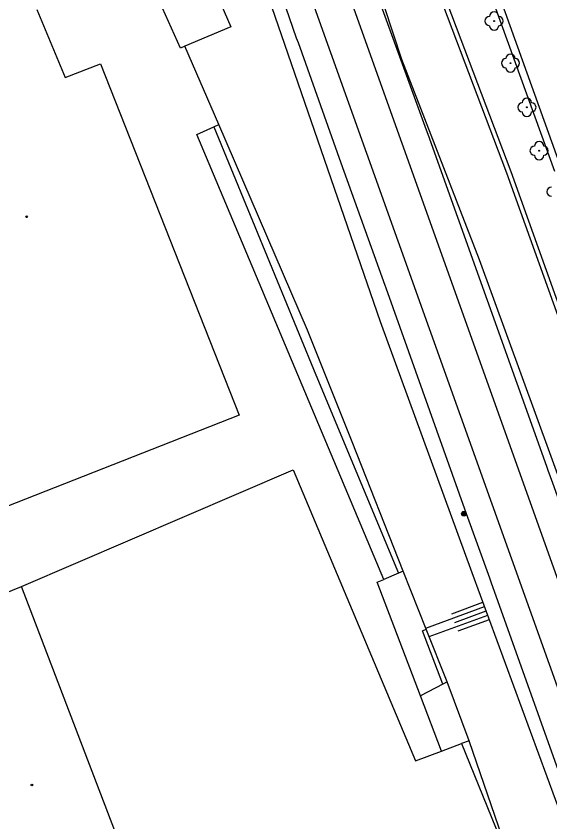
# Model space of a CAD drawing. Extents: x -596229 to -595156, y -1161237 to -1159376.
# Drawn here: x -596092.1 to -596033.8, y -1160795.3 to -1160707.1 of the extents above; entities that cross this region are included whole.
import ezdxf

# ---------------------------------------------------------------- set-up
doc = ezdxf.new("R2010")
doc.units = 0
for name, color, linetype in [('Level 22', 7, 'Continuous'), ('Level 25', 7, 'Continuous'), ('Level 39', 7, 'Continuous'), ('TM - budovy zdene_ betonove - VP', 7, 'Continuous'), ('TM - CD - osa koleji', 7, 'Continuous'), ('TM - chodniky - VP', 7, 'Continuous'), ('TM - horni hrana svahu', 7, 'Continuous'), ('TM - komunikace - VP', 7, 'Continuous'), ('TM - letecke snimky - pomocna linie', 7, 'Continuous'), ('TM - plot nerozliseny - VP', 7, 'Continuous'), ('TM - rozhrani ploch obecne - VP', 7, 'Continuous'), ('TM - srafovani', 7, 'Continuous'), ('TM - zed operna - VP', 7, 'Continuous')]:
    doc.layers.add(name, color=color, linetype=linetype)

msp = doc.modelspace()

# ---------------------------------------------------------------- linework, layer by layer
at = {"layer": 'Level 22'}
for centre in [(-596039.89, -1160707.68), (-596038.1, -1160712.28), (-596036.31, -1160717.11), (-596034.97, -1160721.86)]:
    msp.add_circle(centre, 0.05, dxfattribs=at)
for centre, start, end in [((-596039.89, -1160707.18), 0, 180), ((-596040.39, -1160707.68), 90, 270), ((-596039.39, -1160707.68), 270, 90), ((-596039.89, -1160708.18), 180, 0), ((-596038.1, -1160711.78), 0, 180), ((-596038.6, -1160712.28), 90, 270), ((-596037.6, -1160712.28), 270, 90), ((-596038.1, -1160712.78), 180, 0), ((-596036.81, -1160717.11), 90, 270), ((-596036.31, -1160716.61), 0, 180), ((-596035.81, -1160717.11), 270, 90), ((-596036.31, -1160717.61), 180, 0), ((-596034.97, -1160721.36), 0, 180), ((-596035.47, -1160721.86), 90, 270), ((-596034.47, -1160721.86), 270, 90), ((-596034.97, -1160722.36), 180, 0), ((-596033.62, -1160726.34), 90, 270)]:
    msp.add_arc(centre, 0.5, start, end, dxfattribs=at)
at = {"layer": 'Level 25'}
for radius in [0.25, 0.2, 0.15, 0.1, 0.05]:
    msp.add_circle((-596043.2, -1160761.56), radius, dxfattribs=at)
at = {"layer": 'Level 39'}
for centre, radius in [((-596090.98, -1160729.08), 0.09), ((-596090.98, -1160729.08), 0.0398), ((-596090.42, -1160791.23), 0.09), ((-596090.42, -1160791.23), 0.0398)]:
    msp.add_circle(centre, radius, dxfattribs=at)
at = {"layer": 'TM - budovy zdene_ betonove - VP'}
for points in [[(-596074.17, -1160710.65), (-596083.02, -1160690.93)], [(-596074.66, -1160694.52), (-596068.66, -1160708.31)], [(-596089.87, -1160706.41), (-596086.79, -1160713.86)], [(-596068.66, -1160708.31), (-596073.68, -1160710.44)], [(-596073.68, -1160710.44), (-596074.17, -1160710.65)], [(-596086.79, -1160713.86), (-596082.9, -1160712.34)], [(-596082.9, -1160712.34), (-596067.77, -1160750.79)], [(-596067.77, -1160750.79), (-596096.45, -1160762.05)], [(-596091.54, -1160769.53), (-596061.87, -1160756.77)], [(-596061.87, -1160756.77), (-596048.49, -1160788.58)], [(-596106.95, -1160775.8), (-596091.54, -1160769.53)], [(-596078.4, -1160803.97), (-596091.54, -1160769.53)], [(-596045.63, -1160787.52), (-596043.45, -1160786.71)], [(-596043.45, -1160786.71), (-596037.37, -1160801.69)], [(-596048.49, -1160788.58), (-596045.63, -1160787.52)]]:
    msp.add_lwpolyline(points, dxfattribs=at)
at = {"layer": 'TM - CD - osa koleji'}
for points in [[(-596036.31, -1160759.24), (-596049.94, -1160721.08), (-596059.03, -1160695.61)], [(-596040.1, -1160760.51), (-596053.8, -1160722.17), (-596061.67, -1160700.12)], [(-595990.55, -1160887.41), (-595998.47, -1160865.23), (-596009.21, -1160835.14), (-596012.3, -1160826.56), (-596021.76, -1160799.99), (-596036.31, -1160759.24)], [(-595994.66, -1160887.7), (-596002.18, -1160866.63), (-596012.73, -1160837.12), (-596016.09, -1160827.77), (-596025.43, -1160801.6), (-596040.1, -1160760.51)]]:
    msp.add_lwpolyline(points, dxfattribs=at)
at = {"layer": 'TM - chodniky - VP'}
msp.add_lwpolyline([(-596045.11, -1160691.41), (-596033.28, -1160724.09)], dxfattribs=at)
at = {"layer": 'TM - horni hrana svahu'}
for points in [[(-596030.65, -1160763.51), (-596041.48, -1160733.78), (-596049.97, -1160711.87), (-596056.65, -1160691.56)], [(-596042.29, -1160768.02), (-596052.32, -1160740.58), (-596064.56, -1160705.04)], [(-596000.32, -1160881.16), (-596003.15, -1160874.45), (-596026.8, -1160810.16), (-596042.29, -1160768.02)]]:
    msp.add_lwpolyline(points, dxfattribs=at)
at = {"layer": 'TM - komunikace - VP'}
msp.add_lwpolyline([(-596044.27, -1160691.19), (-596032.58, -1160723.68)], dxfattribs=at)
at = {"layer": 'TM - letecke snimky - pomocna linie'}
for points in [[(-595996.62, -1160861.07), (-596007.32, -1160831.53), (-596007.46, -1160831.15), (-596009.47, -1160825.55), (-596018.93, -1160798.98), (-596020.72, -1160793.98), (-596020.99, -1160793.22), (-596033.48, -1160758.23), (-596033.98, -1160756.85), (-596034.14, -1160756.41), (-596047.11, -1160720.07), (-596047.28, -1160719.6), (-596061.54, -1160680.38)], [(-596070.02, -1160684.79), (-596061.51, -1160709.5), (-596061.32, -1160710.03), (-596056.63, -1160723.18), (-596051.84, -1160736.58), (-596051.74, -1160736.84), (-596042.93, -1160761.52), (-596040.4, -1160768.59), (-596040.25, -1160769.02), (-596029.6, -1160798.84), (-596029.49, -1160799.14), (-596028.26, -1160802.61), (-596018.91, -1160828.78), (-596015.55, -1160838.13), (-596007.8, -1160859.83), (-596000.32, -1160881.16)]]:
    msp.add_lwpolyline(points, dxfattribs=at)
at = {"layer": 'TM - plot nerozliseny - VP'}
msp.add_lwpolyline([(-596037.37, -1160801.69), (-596042.63, -1160786.41)], dxfattribs=at)
at = {"layer": 'TM - rozhrani ploch obecne - VP'}
for points in [[(-596013.99, -1160791.24), (-596027.29, -1160755.59), (-596038.49, -1160724.32), (-596050.46, -1160692.71)], [(-596069.99, -1160718.98), (-596073.68, -1160710.44)], [(-596072.4, -1160720.09), (-596070.54, -1160719.23)], [(-596070.54, -1160719.23), (-596069.99, -1160718.98)], [(-596070.54, -1160719.23), (-596059.38, -1160746.37)], [(-596060.28, -1160741.48), (-596069.99, -1160718.98)], [(-596051.95, -1160768.74), (-596072.4, -1160720.09)], [(-596055.42, -1160753.7), (-596060.28, -1160741.48)], [(-596059.38, -1160746.37), (-596050.35, -1160768.06)], [(-596049.83, -1160767.83), (-596055.42, -1160753.7)], [(-596049.83, -1160767.83), (-596050.35, -1160768.06)], [(-596047.32, -1160774.17), (-596049.83, -1160767.83)], [(-596052.66, -1160769.04), (-596051.95, -1160768.74)], [(-596050.35, -1160768.06), (-596051.95, -1160768.74)], [(-596047.93, -1160781.48), (-596052.66, -1160769.04)], [(-596047.72, -1160774.36), (-596047.32, -1160774.17)], [(-596045.51, -1160780.19), (-596047.72, -1160774.36)], [(-596045.04, -1160779.94), (-596047.32, -1160774.17)], [(-596045.51, -1160780.19), (-596047.93, -1160781.48)], [(-596045.04, -1160779.94), (-596045.51, -1160780.19)], [(-596042.63, -1160786.41), (-596045.04, -1160779.94)], [(-596045.63, -1160787.52), (-596047.93, -1160781.48)], [(-596042.63, -1160786.41), (-596043.45, -1160786.71)]]:
    msp.add_lwpolyline(points, dxfattribs=at)
at = {"layer": 'TM - srafovani'}
for points in [[(-596044.52, -1160772.5), (-596041.11, -1160771.24)], [(-596047.36, -1160774.07), (-596040.93, -1160771.71)], [(-596044.17, -1160773.44), (-596040.76, -1160772.18)], [(-596046.99, -1160775), (-596040.59, -1160772.65)], [(-596043.83, -1160774.38), (-596040.41, -1160773.12)]]:
    msp.add_lwpolyline(points, dxfattribs=at)
at = {"layer": 'TM - zed operna - VP'}
msp.add_lwpolyline([(-596013.52, -1160791.07), (-596026.82, -1160755.42), (-596029.23, -1160748.7), (-596038.02, -1160724.15), (-596049.99, -1160692.54)], dxfattribs=at)

doc.saveas('drawing.dxf')
